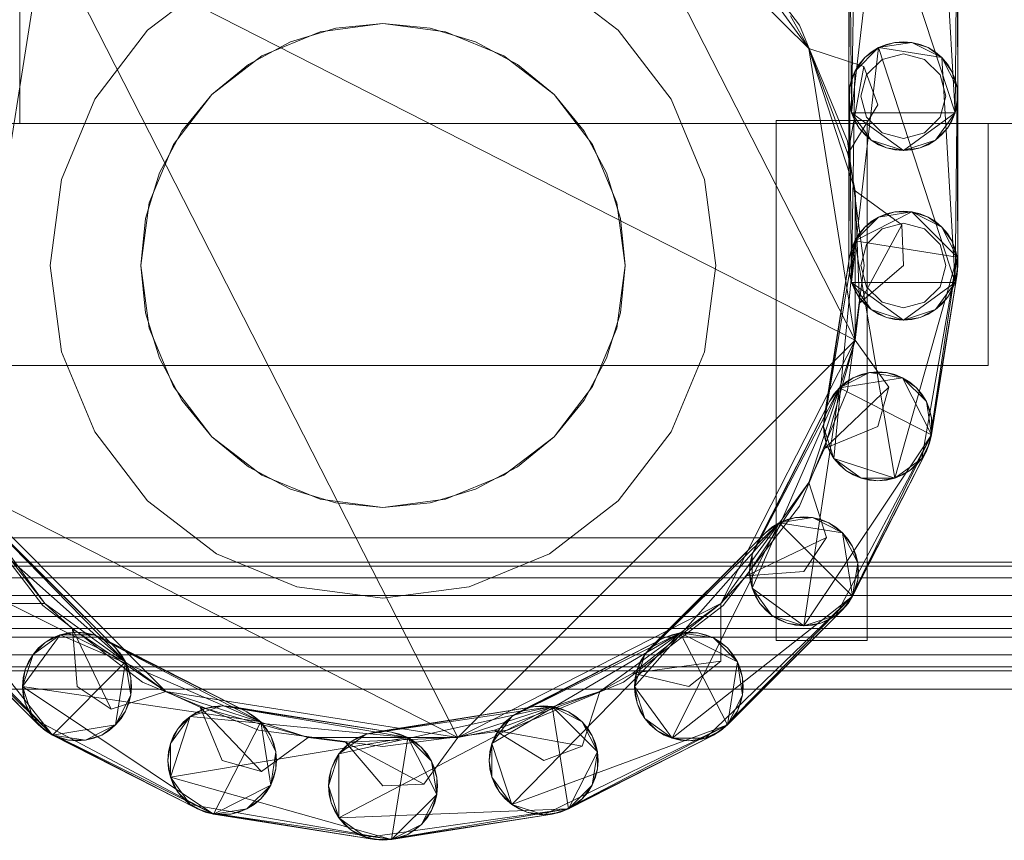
# Model space of a CAD drawing. Header units: millimetres. Extents: x -3490 to 61924, y -72580 to 6847.
# Tile 1042 of 1056: x 59951 to 60114, y 2392 to 2527. Entities that reach past the tile are written whole.
import ezdxf

# ---------------------------------------------------------------- set-up
doc = ezdxf.new("R2010")
doc.units = ezdxf.units.MM
doc.layers.add('lateral_secador', color=7, linetype='Continuous', lineweight=0)

msp = doc.modelspace()

# ---------------------------------------------------------------- linework, layer by layer
at = {"layer": 'lateral_secador'}
for p, q in [((60046.999, 2556.889), (60081.523, 2522.365)), ((60046.999, 2556.889), (60089.161, 2474.142)), ((60088.575, 2511.719), (60093.048, 2550.519)), ((60093.048, 2550.519), (60105.692, 2511.719)), ((60103.497, 2548.864), (60105.692, 2511.719)), ((60088.575, 2511.719), (60089.114, 2546.586)), ((60088.134, 2514.5), (60088.245, 2543.908)), ((60088.575, 2511.719), (60088.245, 2543.908)), ((60106.023, 2543.908), (60105.692, 2511.719)), ((60106.023, 2543.908), (60106.134, 2514.5)), ((59940.745, 2450.635), (59955.273, 2542.361)), ((59955.273, 2542.361), (60089.161, 2474.142)), ((60023.491, 2408.473), (59955.273, 2542.361)), ((60066.995, 2542.361), (60081.523, 2522.365)), ((60079.983, 2526.25), (60067.349, 2542.715)), ((60088.134, 2542.5), (60088.134, 2514.5)), ((60106.134, 2514.5), (60106.134, 2542.5)), ((59951.134, 2540), (59951.134, 2510)), ((59983.634, 2534.131), (59972.243, 2525.391)), ((60050.025, 2525.391), (60038.634, 2534.131)), ((60081.523, 2522.365), (60078.493, 2527.777)), ((60003.33, 2525.731), (59995.827, 2523.455)), ((60011.134, 2526.5), (60000.781, 2525.137)), ((60011.134, 2526.5), (60003.33, 2525.731)), ((60018.937, 2525.731), (60011.134, 2526.5)), ((60021.487, 2525.137), (60011.134, 2526.5)), ((60026.441, 2523.455), (60018.937, 2525.731)), ((60087.925, 2507.076), (60079.983, 2526.25)), ((59972.243, 2525.391), (59963.502, 2514)), ((60000.781, 2525.137), (59991.134, 2521.141)), ((60031.134, 2521.141), (60021.487, 2525.137)), ((60058.765, 2514), (60050.025, 2525.391)), ((59995.827, 2523.455), (59988.911, 2519.759)), ((60033.357, 2519.759), (60026.441, 2523.455)), ((60081.523, 2522.365), (60087.95, 2504.942)), ((60090.587, 2519.411), (60081.523, 2522.365)), ((60081.523, 2522.365), (60089.161, 2498.858)), ((60081.523, 2522.365), (60089.161, 2474.142)), ((60088.575, 2483.719), (60093.048, 2522.519)), ((60089.114, 2518.586), (60093.048, 2522.519)), ((60090.771, 2520.864), (60093.048, 2522.519)), ((60093.048, 2522.519), (60091.843, 2521.781)), ((60093.048, 2522.519), (60095.726, 2523.389)), ((60093.048, 2522.519), (60098.542, 2523.389)), ((60094.353, 2523.06), (60093.048, 2522.519)), ((60093.048, 2522.519), (60103.497, 2520.864)), ((60093.048, 2522.519), (60105.692, 2483.719)), ((60095.726, 2523.389), (60094.353, 2523.06)), ((60097.134, 2523.5), (60095.726, 2523.389)), ((60095.726, 2523.389), (60098.542, 2523.389)), ((60098.542, 2523.389), (60097.134, 2523.5)), ((60098.542, 2523.389), (60101.22, 2522.519)), ((60099.915, 2523.06), (60098.542, 2523.389)), ((60098.542, 2523.389), (60103.497, 2520.864)), ((60101.22, 2522.519), (60099.915, 2523.06)), ((60101.22, 2522.519), (60103.497, 2520.864)), ((60102.425, 2521.781), (60101.22, 2522.519)), ((59991.134, 2521.141), (59982.85, 2514.784)), ((60039.418, 2514.784), (60031.134, 2521.141)), ((60089.114, 2518.586), (60090.771, 2520.864)), ((60090.771, 2520.864), (60089.853, 2519.79)), ((60091.843, 2521.781), (60090.771, 2520.864)), ((60093.634, 2520.562), (60091.072, 2518)), ((60097.134, 2521.5), (60093.634, 2520.562)), ((60100.634, 2520.562), (60097.134, 2521.5)), ((60103.196, 2518), (60100.634, 2520.562)), ((60103.497, 2520.864), (60102.425, 2521.781)), ((60103.497, 2520.864), (60105.153, 2518.586)), ((60104.415, 2519.79), (60103.497, 2520.864)), ((60103.497, 2520.864), (60106.023, 2515.908)), ((60103.497, 2520.864), (60105.692, 2483.719)), ((59988.911, 2519.759), (59982.85, 2514.784)), ((60039.418, 2514.784), (60033.357, 2519.759)), ((60090.587, 2519.411), (60087.95, 2504.942)), ((60089.853, 2519.79), (60089.114, 2518.586)), ((60092.925, 2513.075), (60090.587, 2519.411)), ((60105.153, 2518.586), (60104.415, 2519.79)), ((60088.245, 2515.908), (60089.114, 2518.586)), ((60089.114, 2518.586), (60088.575, 2517.281)), ((60088.575, 2483.719), (60089.114, 2518.586)), ((60091.072, 2518), (60090.134, 2514.5)), ((60104.134, 2514.5), (60103.196, 2518)), ((60105.153, 2518.586), (60106.023, 2515.908)), ((60105.692, 2517.281), (60105.153, 2518.586)), ((60088.134, 2486.5), (60088.245, 2515.908)), ((60088.245, 2515.908), (60088.134, 2514.5)), ((60088.575, 2517.281), (60088.245, 2515.908)), ((60088.575, 2483.719), (60088.245, 2515.908)), ((60106.023, 2515.908), (60105.692, 2517.281)), ((60106.023, 2515.908), (60105.692, 2483.719)), ((60106.023, 2515.908), (60106.134, 2486.5)), ((60106.134, 2514.5), (60106.023, 2515.908)), ((59982.85, 2514.784), (59976.493, 2506.5)), ((59982.85, 2514.784), (59977.875, 2508.723)), ((60044.393, 2508.723), (60039.418, 2514.784)), ((60045.775, 2506.5), (60039.418, 2514.784)), ((60088.134, 2514.5), (60088.134, 2486.5)), ((60088.575, 2511.719), (60088.134, 2514.5)), ((60088.134, 2514.5), (60088.245, 2513.092)), ((60090.134, 2514.5), (60091.072, 2511)), ((60103.196, 2511), (60104.134, 2514.5)), ((60106.134, 2514.5), (60105.692, 2511.719)), ((60106.023, 2513.092), (60106.134, 2514.5)), ((60106.134, 2486.5), (60106.134, 2514.5)), ((59963.502, 2514), (59958.008, 2500.735)), ((60064.26, 2500.735), (60058.765, 2514)), ((60087.95, 2504.942), (60092.925, 2513.075)), ((60088.245, 2513.092), (60088.575, 2511.719)), ((60105.692, 2511.719), (60106.023, 2513.092)), ((60089.853, 2509.21), (60088.575, 2511.719)), ((60088.575, 2511.719), (60089.114, 2510.414)), ((60091.843, 2507.219), (60088.575, 2511.719)), ((60097.134, 2505.5), (60088.575, 2511.719)), ((60105.692, 2511.719), (60088.575, 2511.719)), ((60091.072, 2511), (60093.634, 2508.438)), ((60105.692, 2511.719), (60097.134, 2505.5)), ((60100.634, 2508.438), (60103.196, 2511)), ((60105.692, 2511.719), (60102.425, 2507.219)), ((60105.692, 2511.719), (60104.415, 2509.21)), ((60105.153, 2510.414), (60105.692, 2511.719)), ((40811.134, 2510), (60111.134, 2510)), ((59951.134, 2510), (60231.134, 2510)), ((60076.134, 2510.5), (60091.134, 2510.5)), ((60076.134, 2510.5), (60076.134, 2424.5)), ((60089.114, 2510.414), (60089.853, 2509.21)), ((60091.843, 2507.219), (60089.853, 2509.21)), ((60089.853, 2509.21), (60090.771, 2508.136)), ((60091.134, 2424.5), (60091.134, 2510.5)), ((60104.415, 2509.21), (60102.425, 2507.219)), ((60103.497, 2508.136), (60104.415, 2509.21)), ((60104.415, 2509.21), (60105.153, 2510.414)), ((60111.134, 2470), (60111.134, 2510)), ((59977.875, 2508.723), (59974.179, 2501.807)), ((60048.089, 2501.807), (60044.393, 2508.723)), ((60090.771, 2508.136), (60091.843, 2507.219)), ((60093.634, 2508.438), (60097.134, 2507.5)), ((60097.134, 2507.5), (60100.634, 2508.438)), ((60102.425, 2507.219), (60103.497, 2508.136)), ((59976.493, 2506.5), (59972.497, 2496.853)), ((60049.771, 2496.853), (60045.775, 2506.5)), ((60090.634, 2486.5), (60087.925, 2507.076)), ((60094.353, 2505.94), (60091.843, 2507.219)), ((60091.843, 2507.219), (60093.048, 2506.481)), ((60097.134, 2505.5), (60091.843, 2507.219)), ((60093.048, 2506.481), (60094.353, 2505.94)), ((60097.134, 2505.5), (60094.353, 2505.94)), ((60094.353, 2505.94), (60095.726, 2505.611)), ((60102.425, 2507.219), (60097.134, 2505.5)), ((60099.915, 2505.94), (60097.134, 2505.5)), ((60098.542, 2505.611), (60099.915, 2505.94)), ((60102.425, 2507.219), (60099.915, 2505.94)), ((60099.915, 2505.94), (60101.22, 2506.481)), ((60101.22, 2506.481), (60102.425, 2507.219)), ((60089.161, 2498.858), (60087.95, 2504.942)), ((60095.726, 2505.611), (60097.134, 2505.5)), ((60097.134, 2505.5), (60098.542, 2505.611)), ((59974.179, 2501.807), (59971.902, 2494.304)), ((60050.365, 2494.304), (60048.089, 2501.807)), ((59958.008, 2500.735), (59956.134, 2486.5)), ((60066.134, 2486.5), (60064.26, 2500.735)), ((60089.161, 2498.858), (60089.89, 2480.302)), ((60096.868, 2493.248), (60089.161, 2498.858)), ((60089.161, 2498.858), (60089.161, 2474.142)), ((59972.497, 2496.853), (59971.134, 2486.5)), ((60051.134, 2486.5), (60049.771, 2496.853)), ((60089.114, 2490.586), (60098.542, 2495.389)), ((60093.048, 2494.519), (60095.726, 2495.389)), ((60093.048, 2494.519), (60098.542, 2495.389)), ((60094.353, 2495.06), (60093.048, 2494.519)), ((60095.726, 2495.389), (60094.353, 2495.06)), ((60097.134, 2495.5), (60095.726, 2495.389)), ((60095.726, 2495.389), (60098.542, 2495.389)), ((60098.542, 2495.389), (60097.134, 2495.5)), ((60098.542, 2495.389), (60101.22, 2494.519)), ((60099.915, 2495.06), (60098.542, 2495.389)), ((60098.542, 2495.389), (60103.497, 2492.864)), ((60098.542, 2495.389), (60106.023, 2487.908)), ((60101.22, 2494.519), (60099.915, 2495.06)), ((59971.902, 2494.304), (59971.134, 2486.5)), ((60051.134, 2486.5), (60050.365, 2494.304)), ((60089.114, 2490.586), (60093.048, 2494.519)), ((60096.868, 2493.248), (60089.89, 2480.302)), ((60090.771, 2492.864), (60093.048, 2494.519)), ((60091.843, 2493.781), (60090.771, 2492.864)), ((60093.048, 2494.519), (60091.843, 2493.781)), ((60097.134, 2493.5), (60093.634, 2492.562)), ((60097.134, 2486.5), (60096.868, 2493.248)), ((60100.634, 2492.562), (60097.134, 2493.5)), ((60101.22, 2494.519), (60103.497, 2492.864)), ((60102.425, 2493.781), (60101.22, 2494.519)), ((60103.497, 2492.864), (60102.425, 2493.781)), ((60089.114, 2490.586), (60090.771, 2492.864)), ((60089.853, 2491.79), (60089.114, 2490.586)), ((60090.771, 2492.864), (60089.853, 2491.79)), ((60093.634, 2492.562), (60091.072, 2490)), ((60103.196, 2490), (60100.634, 2492.562)), ((60103.497, 2492.864), (60105.153, 2490.586)), ((60104.415, 2491.79), (60103.497, 2492.864)), ((60103.497, 2492.864), (60106.023, 2487.908)), ((60105.153, 2490.586), (60104.415, 2491.79)), ((60083.925, 2459.925), (60089.114, 2490.586)), ((60085.644, 2454.635), (60089.114, 2490.586)), ((60088.245, 2487.908), (60089.114, 2490.586)), ((60089.114, 2490.586), (60088.575, 2489.281)), ((60089.114, 2490.586), (60106.023, 2487.908)), ((60095.706, 2451.365), (60089.114, 2490.586)), ((60091.072, 2490), (60090.134, 2486.5)), ((60104.134, 2486.5), (60103.196, 2490)), ((60105.153, 2490.586), (60106.023, 2487.908)), ((60105.692, 2489.281), (60105.153, 2490.586)), ((60088.575, 2489.281), (60088.245, 2487.908)), ((60106.023, 2487.908), (60105.692, 2489.281)), ((59956.134, 2486.5), (59958.008, 2472.265)), ((59971.134, 2486.5), (59971.902, 2478.696)), ((59971.134, 2486.5), (59972.497, 2476.147)), ((60049.771, 2476.147), (60051.134, 2486.5)), ((60050.365, 2478.696), (60051.134, 2486.5)), ((60064.26, 2472.265), (60066.134, 2486.5)), ((60083.925, 2459.925), (60088.245, 2487.908)), ((60088.245, 2487.908), (60084.036, 2461.333)), ((60087.925, 2465.924), (60090.634, 2486.5)), ((60088.575, 2483.719), (60088.134, 2486.5)), ((60088.134, 2486.5), (60088.245, 2485.092)), ((60089.89, 2480.302), (60097.134, 2486.5)), ((60090.134, 2486.5), (60091.072, 2483)), ((60106.023, 2487.908), (60095.706, 2451.365)), ((60106.023, 2487.908), (60100.206, 2454.635)), ((60106.023, 2487.908), (60101.483, 2457.143)), ((60103.196, 2483), (60104.134, 2486.5)), ((60106.134, 2486.5), (60105.692, 2483.719)), ((60106.023, 2487.908), (60106.023, 2485.092)), ((60106.134, 2486.5), (60106.023, 2487.908)), ((60106.023, 2485.092), (60106.134, 2486.5)), ((60088.245, 2485.092), (60088.575, 2483.719)), ((60106.023, 2485.092), (60101.483, 2457.143)), ((60101.814, 2458.517), (60106.023, 2485.092)), ((60105.692, 2483.719), (60106.023, 2485.092)), ((60089.853, 2481.21), (60088.575, 2483.719)), ((60088.575, 2483.719), (60089.114, 2482.414)), ((60091.843, 2479.219), (60088.575, 2483.719)), ((60097.134, 2477.5), (60088.575, 2483.719)), ((60105.692, 2483.719), (60088.575, 2483.719)), ((60105.692, 2483.719), (60097.134, 2477.5)), ((60105.692, 2483.719), (60102.425, 2479.219)), ((60105.692, 2483.719), (60104.415, 2481.21)), ((60105.153, 2482.414), (60105.692, 2483.719)), ((60089.114, 2482.414), (60089.853, 2481.21)), ((60091.072, 2483), (60093.634, 2480.438)), ((60100.634, 2480.438), (60103.196, 2483)), ((60104.415, 2481.21), (60105.153, 2482.414)), ((60089.161, 2474.142), (60089.89, 2480.302)), ((60091.843, 2479.219), (60089.853, 2481.21)), ((60089.853, 2481.21), (60090.771, 2480.136)), ((60090.771, 2480.136), (60091.843, 2479.219)), ((60093.634, 2480.438), (60097.134, 2479.5)), ((60097.134, 2479.5), (60100.634, 2480.438)), ((60104.415, 2481.21), (60102.425, 2479.219)), ((60102.425, 2479.219), (60103.497, 2480.136)), ((60103.497, 2480.136), (60104.415, 2481.21)), ((59971.902, 2478.696), (59974.179, 2471.193)), ((60048.089, 2471.193), (60050.365, 2478.696)), ((60094.353, 2477.94), (60091.843, 2479.219)), ((60091.843, 2479.219), (60093.048, 2478.481)), ((60097.134, 2477.5), (60091.843, 2479.219)), ((60093.048, 2478.481), (60094.353, 2477.94)), ((60102.425, 2479.219), (60097.134, 2477.5)), ((60102.425, 2479.219), (60099.915, 2477.94)), ((60099.915, 2477.94), (60101.22, 2478.481)), ((60101.22, 2478.481), (60102.425, 2479.219)), ((60097.134, 2477.5), (60094.353, 2477.94)), ((60094.353, 2477.94), (60095.726, 2477.611)), ((60095.726, 2477.611), (60097.134, 2477.5)), ((60099.915, 2477.94), (60097.134, 2477.5)), ((60097.134, 2477.5), (60098.542, 2477.611)), ((60098.542, 2477.611), (60099.915, 2477.94)), ((59972.497, 2476.147), (59976.493, 2466.5)), ((60045.775, 2466.5), (60049.771, 2476.147)), ((60089.161, 2474.142), (60023.491, 2408.473)), ((60089.161, 2474.142), (60066.995, 2430.639)), ((60089.161, 2474.142), (60081.523, 2450.635)), ((60089.161, 2474.142), (60084.12, 2456.268)), ((60094.757, 2466.424), (60089.161, 2474.142)), ((59958.008, 2472.265), (59963.502, 2459)), ((60058.765, 2459), (60064.26, 2472.265)), ((59974.179, 2471.193), (59977.875, 2464.277)), ((60044.393, 2464.277), (60048.089, 2471.193)), ((40811.134, 2470), (60111.134, 2470)), ((60086.562, 2466.289), (60091.517, 2468.814)), ((60088.839, 2467.944), (60091.517, 2468.814)), ((60091.517, 2468.814), (60090.144, 2468.484)), ((60092.925, 2468.925), (60091.517, 2468.814)), ((60091.517, 2468.814), (60094.333, 2468.814)), ((60091.517, 2468.814), (60097.011, 2467.944)), ((60094.333, 2468.814), (60092.925, 2468.925)), ((60094.333, 2468.814), (60097.011, 2467.944)), ((60095.706, 2468.484), (60094.333, 2468.814)), ((60086.562, 2466.289), (60088.839, 2467.944)), ((60086.562, 2466.289), (60097.011, 2467.944)), ((60087.634, 2467.206), (60086.562, 2466.289)), ((60088.839, 2467.944), (60087.634, 2467.206)), ((60090.144, 2468.484), (60088.839, 2467.944)), ((60097.011, 2467.944), (60095.706, 2468.484)), ((60097.011, 2467.944), (60099.288, 2466.289)), ((60098.214, 2467.206), (60097.011, 2467.944)), ((60097.011, 2467.944), (60100.944, 2464.01)), ((60097.011, 2467.944), (60101.814, 2458.517)), ((60099.288, 2466.289), (60098.214, 2467.206)), ((59976.493, 2466.5), (59982.85, 2458.216)), ((60039.418, 2458.216), (60045.775, 2466.5)), ((60072.15, 2438.732), (60086.562, 2466.289)), ((60072.15, 2433.169), (60086.562, 2466.289)), ((60079.983, 2446.75), (60087.925, 2465.924)), ((60080.71, 2426.95), (60086.562, 2466.289)), ((60094.757, 2466.424), (60084.12, 2456.268)), ((60084.905, 2464.01), (60086.562, 2466.289)), ((60086.562, 2466.289), (60085.644, 2465.215)), ((60086.562, 2466.289), (60101.814, 2458.517)), ((60092.925, 2459.925), (60094.757, 2466.424)), ((60099.288, 2466.289), (60100.944, 2464.01)), ((60100.206, 2465.215), (60099.288, 2466.289)), ((59977.875, 2464.277), (59982.85, 2458.216)), ((60039.418, 2458.216), (60044.393, 2464.277)), ((60072.15, 2438.732), (60084.905, 2464.01)), ((60084.905, 2464.01), (60072.691, 2440.036)), ((60085.644, 2465.215), (60084.905, 2464.01)), ((60100.944, 2464.01), (60100.206, 2465.215)), ((60100.944, 2464.01), (60101.814, 2461.333)), ((60101.483, 2462.706), (60100.944, 2464.01)), ((60100.944, 2464.01), (60101.814, 2458.517)), ((60101.814, 2461.333), (60101.483, 2462.706)), ((60084.036, 2461.333), (60083.925, 2459.925)), ((60101.814, 2461.333), (60101.814, 2458.517)), ((60101.925, 2459.925), (60101.814, 2461.333)), ((59963.502, 2459), (59972.243, 2447.609)), ((60050.025, 2447.609), (60058.765, 2459)), ((60084.364, 2457.143), (60083.925, 2459.925)), ((60083.925, 2459.925), (60084.036, 2458.517)), ((60085.644, 2454.635), (60083.925, 2459.925)), ((60084.12, 2456.268), (60092.925, 2459.925)), ((60101.814, 2458.517), (60101.925, 2459.925)), ((59982.85, 2458.216), (59988.911, 2453.241)), ((59982.85, 2458.216), (59991.134, 2451.859)), ((60031.134, 2451.859), (60039.418, 2458.216)), ((60033.357, 2453.241), (60039.418, 2458.216)), ((60101.814, 2458.517), (60080.71, 2426.95)), ((60084.036, 2458.517), (60084.364, 2457.143)), ((60085.644, 2454.635), (60084.364, 2457.143)), ((60084.364, 2457.143), (60084.905, 2455.839)), ((60101.814, 2458.517), (60085.999, 2428.669)), ((60101.814, 2458.517), (60087.991, 2430.66)), ((60101.483, 2457.143), (60100.206, 2454.635)), ((60101.814, 2458.517), (60100.944, 2455.839)), ((60100.944, 2455.839), (60101.483, 2457.143)), ((60101.483, 2457.143), (60101.814, 2458.517)), ((60081.523, 2450.635), (60084.12, 2456.268)), ((60084.905, 2455.839), (60085.644, 2454.635)), ((60100.944, 2455.839), (60087.991, 2430.66)), ((60088.728, 2431.865), (60100.944, 2455.839)), ((60100.206, 2454.635), (60100.944, 2455.839)), ((60087.634, 2452.643), (60085.644, 2454.635)), ((60085.644, 2454.635), (60086.562, 2453.561)), ((60090.144, 2451.365), (60085.644, 2454.635)), ((60095.706, 2451.365), (60085.644, 2454.635)), ((60100.206, 2454.635), (60095.706, 2451.365)), ((60100.206, 2454.635), (60098.214, 2452.643)), ((60099.288, 2453.561), (60100.206, 2454.635)), ((59988.911, 2453.241), (59995.827, 2449.545)), ((60026.441, 2449.545), (60033.357, 2453.241)), ((60086.562, 2453.561), (60087.634, 2452.643)), ((60090.144, 2451.365), (60087.634, 2452.643)), ((60087.634, 2452.643), (60088.839, 2451.906)), ((60098.214, 2452.643), (60095.706, 2451.365)), ((60097.011, 2451.906), (60098.214, 2452.643)), ((60098.214, 2452.643), (60099.288, 2453.561)), ((59955.273, 2430.639), (59940.745, 2450.635)), ((59975.269, 2416.111), (59940.745, 2450.635)), ((60023.491, 2408.473), (59940.745, 2450.635)), ((59991.134, 2451.859), (60000.781, 2447.863)), ((60021.487, 2447.863), (60031.134, 2451.859)), ((60081.523, 2450.635), (60066.995, 2430.639)), ((60081.523, 2450.635), (60071.206, 2435.194)), ((60084.46, 2441.565), (60081.523, 2450.635)), ((60088.839, 2451.906), (60090.144, 2451.365)), ((60092.925, 2450.925), (60090.144, 2451.365)), ((60090.144, 2451.365), (60091.517, 2451.035)), ((60095.706, 2451.365), (60090.144, 2451.365)), ((60091.517, 2451.035), (60092.925, 2450.925)), ((60095.706, 2451.365), (60092.925, 2450.925)), ((60092.925, 2450.925), (60094.333, 2451.035)), ((60094.333, 2451.035), (60095.706, 2451.365)), ((60095.706, 2451.365), (60097.011, 2451.906)), ((59995.827, 2449.545), (60003.33, 2447.269)), ((60018.937, 2447.269), (60026.441, 2449.545)), ((59972.243, 2447.609), (59983.634, 2438.869)), ((60000.781, 2447.863), (60011.134, 2446.5)), ((60011.134, 2446.5), (60021.487, 2447.863)), ((60038.634, 2438.869), (60050.025, 2447.609)), ((59942.285, 2446.75), (59954.919, 2430.285)), ((60003.33, 2447.269), (60011.134, 2446.5)), ((60011.134, 2446.5), (60018.937, 2447.269)), ((60067.349, 2430.285), (60079.983, 2446.75)), ((59941.558, 2444.95), (59968.603, 2421.01)), ((59955.273, 2430.639), (59943.775, 2445.223)), ((60076.624, 2443.969), (60079.302, 2444.84)), ((60076.624, 2443.969), (60082.116, 2444.84)), ((60077.929, 2444.51), (60076.624, 2443.969)), ((60079.302, 2444.84), (60077.929, 2444.51)), ((60080.71, 2444.95), (60079.302, 2444.84)), ((60079.302, 2444.84), (60082.116, 2444.84)), ((60082.116, 2444.84), (60080.71, 2444.95)), ((60082.116, 2444.84), (60084.796, 2443.969)), ((60083.491, 2444.51), (60082.116, 2444.84)), ((60082.116, 2444.84), (60087.073, 2442.314)), ((60084.796, 2443.969), (60083.491, 2444.51)), ((59946.849, 2443.232), (59966.948, 2423.289)), ((59946.849, 2443.232), (59968.603, 2421.01)), ((60052.683, 2416.925), (60076.624, 2443.969)), ((60054.401, 2422.215), (60076.624, 2443.969)), ((60058.901, 2408.365), (60076.624, 2443.969)), ((60074.345, 2442.314), (60076.624, 2443.969)), ((60075.419, 2443.232), (60074.345, 2442.314)), ((60076.624, 2443.969), (60075.419, 2443.232)), ((60076.624, 2443.969), (60087.073, 2442.314)), ((60076.624, 2443.969), (60088.728, 2431.865)), ((60084.796, 2443.969), (60087.073, 2442.314)), ((60085.999, 2443.232), (60084.796, 2443.969)), ((60087.073, 2442.314), (60085.999, 2443.232)), ((59946.134, 2441.5), (60076.134, 2441.5)), ((59966.948, 2423.289), (59947.923, 2442.314)), ((60054.401, 2422.215), (60074.345, 2442.314)), ((60074.345, 2442.314), (60055.319, 2423.289)), ((60084.46, 2441.565), (60071.206, 2435.194)), ((60076.134, 2426.5), (60076.134, 2441.5)), ((60080.71, 2435.95), (60084.46, 2441.565)), ((60087.073, 2442.314), (60088.728, 2440.036)), ((60087.991, 2441.24), (60087.073, 2442.314)), ((60087.073, 2442.314), (60089.599, 2437.358)), ((60087.073, 2442.314), (60088.728, 2431.865)), ((60088.728, 2440.036), (60087.991, 2441.24)), ((60072.691, 2440.036), (60072.15, 2438.732)), ((60088.728, 2440.036), (60089.599, 2437.358)), ((60089.269, 2438.732), (60088.728, 2440.036)), ((59956.499, 2408.906), (59932.999, 2438.732)), ((59932.999, 2438.732), (59968.603, 2421.01)), ((59983.634, 2438.869), (59996.899, 2433.374)), ((60025.369, 2433.374), (60038.634, 2438.869)), ((60071.71, 2435.95), (60072.15, 2438.732)), ((60072.15, 2438.732), (60071.819, 2437.358)), ((60072.15, 2433.169), (60072.15, 2438.732)), ((60089.599, 2437.358), (60089.269, 2438.732)), ((59881.134, 2437.5), (60131.134, 2437.5)), ((59881.134, 2436.815), (60131.134, 2436.815)), ((60071.206, 2435.194), (60080.71, 2435.95)), ((60071.819, 2437.358), (60071.71, 2435.95)), ((60072.15, 2433.169), (60071.71, 2435.95)), ((60071.71, 2435.95), (60071.819, 2434.542)), ((60089.599, 2437.358), (60088.728, 2431.865)), ((60089.599, 2437.358), (60089.599, 2434.542)), ((60089.71, 2435.95), (60089.599, 2437.358)), ((60089.599, 2434.542), (60089.71, 2435.95)), ((59881.134, 2434.864), (60131.134, 2434.864)), ((60066.995, 2430.639), (60071.206, 2435.194)), ((60071.819, 2434.542), (60072.15, 2433.169)), ((60089.599, 2434.542), (60088.728, 2431.865)), ((60089.269, 2433.169), (60089.599, 2434.542)), ((59956.499, 2408.906), (59932.999, 2433.169)), ((59996.899, 2433.374), (60011.134, 2431.5)), ((60011.134, 2431.5), (60025.369, 2433.374)), ((60073.429, 2430.66), (60072.15, 2433.169)), ((60072.15, 2433.169), (60072.691, 2431.865)), ((60075.419, 2428.669), (60072.15, 2433.169)), ((60080.71, 2426.95), (60072.15, 2433.169)), ((60088.728, 2431.865), (60089.269, 2433.169)), ((59881.134, 2431.944), (60131.134, 2431.944)), ((60088.728, 2431.865), (60058.901, 2408.365)), ((60088.728, 2431.865), (60064.464, 2408.365)), ((60088.728, 2431.865), (60066.974, 2409.643)), ((60072.691, 2431.865), (60073.429, 2430.66)), ((60088.728, 2431.865), (60087.073, 2429.586)), ((60087.991, 2430.66), (60088.728, 2431.865)), ((59954.22, 2410.561), (59934.276, 2430.66)), ((59956.499, 2408.906), (59934.276, 2430.66)), ((59935.194, 2429.586), (59954.22, 2410.561)), ((59945.739, 2430.647), (59955.273, 2430.639)), ((59954.919, 2430.285), (59971.384, 2417.651)), ((59975.269, 2416.111), (59955.273, 2430.639)), ((59955.273, 2430.639), (59959.827, 2426.428)), ((60066.995, 2430.639), (60023.491, 2408.473)), ((60066.995, 2430.639), (60046.999, 2416.111)), ((60050.884, 2417.651), (60067.349, 2430.285)), ((60066.995, 2430.639), (60052.411, 2419.141)), ((60087.073, 2429.586), (60066.974, 2409.643)), ((60066.985, 2421.105), (60066.995, 2430.639)), ((60068.048, 2410.561), (60087.073, 2429.586)), ((60075.419, 2428.669), (60073.429, 2430.66)), ((60073.429, 2430.66), (60074.345, 2429.586)), ((60074.345, 2429.586), (60075.419, 2428.669)), ((60087.991, 2430.66), (60085.999, 2428.669)), ((60085.999, 2428.669), (60087.073, 2429.586)), ((60087.073, 2429.586), (60087.991, 2430.66)), ((60131.134, 2428.5), (59881.134, 2428.5)), ((60077.929, 2427.391), (60075.419, 2428.669)), ((60075.419, 2428.669), (60076.624, 2427.931)), ((60080.71, 2426.95), (60075.419, 2428.669)), ((60076.624, 2427.931), (60077.929, 2427.391)), ((60085.999, 2428.669), (60080.71, 2426.95)), ((60085.999, 2428.669), (60083.491, 2427.391)), ((60083.491, 2427.391), (60084.796, 2427.931)), ((60084.796, 2427.931), (60085.999, 2428.669)), ((59901.134, 2426.5), (60131.134, 2426.5)), ((59946.134, 2426.5), (60076.134, 2426.5)), ((59966.198, 2413.173), (59959.827, 2426.428)), ((59959.827, 2426.428), (59960.585, 2416.925)), ((59975.269, 2416.111), (59959.827, 2426.428)), ((60080.71, 2426.95), (60077.929, 2427.391)), ((60077.929, 2427.391), (60079.302, 2427.061)), ((60079.302, 2427.061), (60080.71, 2426.95)), ((60083.491, 2427.391), (60080.71, 2426.95)), ((60080.71, 2426.95), (60082.116, 2427.061)), ((60082.116, 2427.061), (60083.491, 2427.391)), ((59881.134, 2425.056), (60131.134, 2425.056)), ((59951.585, 2416.925), (59957.804, 2425.484)), ((59953.304, 2422.215), (59957.804, 2425.484)), ((59955.294, 2424.206), (59957.804, 2425.484)), ((59956.499, 2424.944), (59955.294, 2424.206)), ((59957.804, 2425.484), (59956.499, 2424.944)), ((59957.804, 2425.484), (59960.585, 2425.925)), ((59959.177, 2425.814), (59957.804, 2425.484)), ((59957.804, 2425.484), (59963.366, 2425.484)), ((59957.804, 2425.484), (59990.923, 2411.073)), ((59960.585, 2425.925), (59959.177, 2425.814)), ((59960.585, 2425.925), (59963.366, 2425.484)), ((59961.991, 2425.814), (59960.585, 2425.925)), ((59963.366, 2425.484), (59961.991, 2425.814)), ((59963.366, 2425.484), (59988.644, 2412.728)), ((59964.671, 2424.944), (59963.366, 2425.484)), ((59963.366, 2425.484), (59990.923, 2411.073)), ((59988.644, 2412.728), (59964.671, 2424.944)), ((60029.15, 2407.49), (60060.276, 2425.814)), ((60032.419, 2411.99), (60060.276, 2425.814)), ((60032.419, 2397.428), (60060.276, 2425.814)), ((60032.419, 2411.99), (60057.597, 2424.944)), ((60057.597, 2424.944), (60033.624, 2412.728)), ((60057.597, 2424.944), (60060.276, 2425.814)), ((60058.901, 2425.484), (60057.597, 2424.944)), ((60060.276, 2425.814), (60058.901, 2425.484)), ((60061.683, 2425.925), (60060.276, 2425.814)), ((60060.276, 2425.814), (60063.091, 2425.814)), ((60060.276, 2425.814), (60065.769, 2424.944)), ((60060.276, 2425.814), (60069.702, 2421.01)), ((60060.276, 2425.814), (60068.048, 2410.561)), ((60063.091, 2425.814), (60061.683, 2425.925)), ((60063.091, 2425.814), (60065.769, 2424.944)), ((60064.464, 2425.484), (60063.091, 2425.814)), ((60065.769, 2424.944), (60064.464, 2425.484)), ((60065.769, 2424.944), (60068.048, 2423.289)), ((60066.974, 2424.206), (60065.769, 2424.944)), ((60065.769, 2424.944), (60069.702, 2421.01)), ((59953.304, 2422.215), (59955.294, 2424.206)), ((59954.22, 2423.289), (59953.304, 2422.215)), ((59955.294, 2424.206), (59954.22, 2423.289)), ((59966.948, 2423.289), (59968.603, 2421.01)), ((59967.866, 2422.215), (59966.948, 2423.289)), ((60055.319, 2423.289), (60054.401, 2422.215)), ((60068.048, 2423.289), (60066.974, 2424.206)), ((60068.048, 2423.289), (60069.702, 2421.01)), ((60068.964, 2422.215), (60068.048, 2423.289)), ((60076.134, 2424.5), (60091.134, 2424.5)), ((59881.134, 2422.136), (60131.134, 2422.136)), ((59951.585, 2416.925), (59953.304, 2422.215)), ((59952.025, 2419.706), (59953.304, 2422.215)), ((59953.304, 2422.215), (59952.566, 2421.01)), ((59968.603, 2421.01), (59967.866, 2422.215)), ((60052.683, 2416.925), (60054.401, 2422.215)), ((60053.124, 2419.706), (60054.401, 2422.215)), ((60054.401, 2422.215), (60053.665, 2421.01)), ((60069.702, 2421.01), (60068.964, 2422.215)), ((59881.134, 2420.185), (60131.134, 2420.185)), ((59951.585, 2416.925), (59952.025, 2419.706)), ((59952.025, 2419.706), (59951.694, 2418.333)), ((59952.566, 2421.01), (59952.025, 2419.706)), ((59968.603, 2421.01), (59956.499, 2408.906)), ((59968.603, 2421.01), (59966.948, 2410.561)), ((59968.603, 2421.01), (59969.474, 2418.333)), ((59969.144, 2419.706), (59968.603, 2421.01)), ((59968.603, 2421.01), (59969.474, 2415.517)), ((59969.474, 2418.333), (59969.144, 2419.706)), ((60066.985, 2421.105), (60052.411, 2419.141)), ((60052.683, 2416.925), (60053.124, 2419.706)), ((60053.124, 2419.706), (60052.794, 2418.333)), ((60053.665, 2421.01), (60053.124, 2419.706)), ((60061.683, 2416.925), (60066.985, 2421.105)), ((60069.702, 2421.01), (60068.048, 2410.561)), ((60069.702, 2421.01), (60070.573, 2418.333)), ((60070.243, 2419.706), (60069.702, 2421.01)), ((60069.702, 2421.01), (60070.573, 2415.517)), ((60070.573, 2418.333), (60070.243, 2419.706)), ((59881.134, 2419.5), (60131.134, 2419.5)), ((59951.694, 2418.333), (59951.585, 2416.925)), ((59969.474, 2418.333), (59969.474, 2415.517)), ((59969.585, 2416.925), (59969.474, 2418.333)), ((60046.999, 2416.111), (60052.411, 2419.141)), ((60052.411, 2419.141), (60061.683, 2416.925)), ((60052.794, 2418.333), (60052.683, 2416.925)), ((60070.573, 2418.333), (60070.573, 2415.517)), ((60070.683, 2416.925), (60070.573, 2418.333)), ((59901.134, 2416.5), (60131.134, 2416.5)), ((59952.025, 2414.143), (59951.585, 2416.925)), ((59951.585, 2416.925), (59951.694, 2415.517)), ((59953.304, 2411.635), (59951.585, 2416.925)), ((59983.151, 2395.82), (59951.585, 2416.925)), ((59951.585, 2416.925), (59990.923, 2411.073)), ((59960.585, 2416.925), (59966.198, 2413.173)), ((59969.474, 2415.517), (59969.585, 2416.925)), ((59971.384, 2417.651), (59990.558, 2409.709)), ((60031.71, 2409.709), (60050.884, 2417.651)), ((60053.124, 2414.143), (60052.683, 2416.925)), ((60052.683, 2416.925), (60052.794, 2415.517)), ((60054.401, 2411.635), (60052.683, 2416.925)), ((60058.901, 2408.365), (60052.683, 2416.925)), ((60070.573, 2415.517), (60070.683, 2416.925)), ((59951.694, 2415.517), (59952.025, 2414.143)), ((59966.198, 2413.173), (59975.269, 2416.111)), ((59969.474, 2415.517), (59966.948, 2410.561)), ((59969.474, 2415.517), (59968.603, 2412.839)), ((59969.144, 2414.143), (59969.474, 2415.517)), ((59998.776, 2408.473), (59975.269, 2416.111)), ((59975.269, 2416.111), (59980.901, 2413.513)), ((60023.491, 2408.473), (59975.269, 2416.111)), ((60046.999, 2416.111), (60023.491, 2408.473)), ((60046.999, 2416.111), (60029.575, 2409.683)), ((60044.044, 2407.046), (60046.999, 2416.111)), ((60052.794, 2415.517), (60053.124, 2414.143)), ((60070.573, 2415.517), (60068.048, 2410.561)), ((60070.573, 2415.517), (60069.702, 2412.839)), ((60070.243, 2414.143), (60070.573, 2415.517)), ((59953.304, 2411.635), (59952.025, 2414.143)), ((59952.025, 2414.143), (59952.566, 2412.839)), ((59968.603, 2412.839), (59969.144, 2414.143)), ((59979.269, 2411.99), (59984.558, 2413.709)), ((59979.269, 2411.99), (59981.776, 2413.269)), ((59981.776, 2413.269), (59980.472, 2412.728)), ((59991.058, 2402.876), (59980.901, 2413.513)), ((59980.901, 2413.513), (59984.558, 2404.709)), ((59998.776, 2408.473), (59980.901, 2413.513)), ((59981.776, 2413.269), (59984.558, 2413.709)), ((59983.151, 2413.598), (59981.776, 2413.269)), ((59984.558, 2413.709), (59983.151, 2413.598)), ((59984.558, 2413.709), (60012.542, 2409.389)), ((59985.966, 2413.598), (59984.558, 2413.709)), ((59984.558, 2413.709), (60015.22, 2408.519)), ((60012.542, 2409.389), (59985.966, 2413.598)), ((60003.853, 2405.79), (60039.116, 2413.598)), ((60003.853, 2395.21), (60039.116, 2413.598)), ((60008.353, 2409.06), (60036.302, 2413.598)), ((60008.353, 2409.06), (60039.116, 2413.598)), ((60036.302, 2413.598), (60009.726, 2409.389)), ((60037.71, 2413.709), (60036.302, 2413.598)), ((60036.302, 2413.598), (60039.116, 2413.598)), ((60039.116, 2413.598), (60037.71, 2413.709)), ((60039.116, 2413.598), (60041.796, 2412.728)), ((60040.491, 2413.269), (60039.116, 2413.598)), ((60039.116, 2413.598), (60044.073, 2411.073)), ((60039.116, 2413.598), (60046.599, 2406.117)), ((60039.116, 2413.598), (60041.796, 2396.69)), ((60041.796, 2412.728), (60040.491, 2413.269)), ((60054.401, 2411.635), (60053.124, 2414.143)), ((60053.124, 2414.143), (60053.665, 2412.839)), ((60069.702, 2412.839), (60070.243, 2414.143)), ((59952.566, 2412.839), (59953.304, 2411.635)), ((59955.294, 2409.643), (59953.304, 2411.635)), ((59953.304, 2411.635), (59954.22, 2410.561)), ((59983.151, 2395.82), (59953.304, 2411.635)), ((59968.603, 2412.839), (59966.948, 2410.561)), ((59966.948, 2410.561), (59967.866, 2411.635)), ((59967.866, 2411.635), (59968.603, 2412.839)), ((59975.999, 2407.49), (59979.269, 2411.99)), ((59975.999, 2401.928), (59979.269, 2411.99)), ((59977.276, 2409.999), (59979.269, 2411.99)), ((59979.269, 2411.99), (59978.194, 2411.073)), ((59980.472, 2412.728), (59979.269, 2411.99)), ((59979.269, 2411.99), (60015.22, 2408.519)), ((59988.644, 2412.728), (59990.923, 2411.073)), ((59989.849, 2411.99), (59988.644, 2412.728)), ((59990.923, 2411.073), (59989.849, 2411.99)), ((60029.15, 2407.49), (60032.419, 2411.99)), ((60030.429, 2409.999), (60032.419, 2411.99)), ((60032.419, 2411.99), (60031.345, 2411.073)), ((60033.624, 2412.728), (60032.419, 2411.99)), ((60041.796, 2412.728), (60044.073, 2411.073)), ((60042.999, 2411.99), (60041.796, 2412.728)), ((60044.073, 2411.073), (60042.999, 2411.99)), ((60053.665, 2412.839), (60054.401, 2411.635)), ((60056.394, 2409.643), (60054.401, 2411.635)), ((60054.401, 2411.635), (60055.319, 2410.561)), ((60058.901, 2408.365), (60054.401, 2411.635)), ((60069.702, 2412.839), (60068.048, 2410.561)), ((60068.048, 2410.561), (60068.964, 2411.635)), ((60068.964, 2411.635), (60069.702, 2412.839)), ((59954.22, 2410.561), (59955.294, 2409.643)), ((59956.499, 2408.906), (59954.22, 2410.561)), ((59966.948, 2410.561), (59956.499, 2408.906)), ((59966.948, 2410.561), (59961.991, 2408.035)), ((59966.948, 2410.561), (59964.671, 2408.906)), ((59965.874, 2409.643), (59966.948, 2410.561)), ((59975.999, 2407.49), (59977.276, 2409.999)), ((59977.276, 2409.999), (59976.54, 2408.795)), ((59978.194, 2411.073), (59977.276, 2409.999)), ((59990.923, 2411.073), (59983.151, 2395.82)), ((59990.923, 2411.073), (59992.577, 2408.795)), ((59991.839, 2409.999), (59990.923, 2411.073)), ((59990.923, 2411.073), (59993.448, 2406.117)), ((59990.923, 2411.073), (59992.577, 2400.623)), ((59992.577, 2408.795), (59991.839, 2409.999)), ((60029.15, 2407.49), (60030.429, 2409.999)), ((60030.429, 2409.999), (60029.691, 2408.795)), ((60031.345, 2411.073), (60030.429, 2409.999)), ((60068.048, 2410.561), (60032.419, 2397.428)), ((60068.048, 2410.561), (60037.71, 2395.709)), ((60068.048, 2410.561), (60040.491, 2396.15)), ((60044.073, 2411.073), (60045.728, 2408.795)), ((60044.991, 2409.999), (60044.073, 2411.073)), ((60044.073, 2411.073), (60046.599, 2406.117)), ((60045.728, 2408.795), (60044.991, 2409.999)), ((60055.319, 2410.561), (60056.394, 2409.643)), ((60068.048, 2410.561), (60065.769, 2408.906)), ((60066.974, 2409.643), (60068.048, 2410.561)), ((59980.472, 2396.69), (59955.294, 2409.643)), ((59955.294, 2409.643), (59956.499, 2408.906)), ((59983.151, 2395.82), (59955.294, 2409.643)), ((59956.499, 2408.906), (59980.472, 2396.69)), ((59959.177, 2408.035), (59956.499, 2408.906)), ((59956.499, 2408.906), (59957.804, 2408.365)), ((59961.991, 2408.035), (59956.499, 2408.906)), ((59957.804, 2408.365), (59959.177, 2408.035)), ((59964.671, 2408.906), (59961.991, 2408.035)), ((59961.991, 2408.035), (59963.366, 2408.365)), ((59963.366, 2408.365), (59964.671, 2408.906)), ((59964.671, 2408.906), (59965.874, 2409.643)), ((59976.54, 2408.795), (59975.999, 2407.49)), ((59975.999, 2401.928), (60015.22, 2408.519)), ((59990.558, 2409.709), (60011.134, 2407)), ((59991.058, 2402.876), (59998.776, 2408.473)), ((59992.577, 2408.795), (59993.448, 2406.117)), ((59993.118, 2407.49), (59992.577, 2408.795)), ((60023.491, 2408.473), (59998.776, 2408.473)), ((59998.776, 2408.473), (60004.935, 2407.744)), ((60003.853, 2405.79), (60008.353, 2409.06)), ((60023.491, 2408.473), (60004.935, 2407.744)), ((60005.843, 2407.781), (60008.353, 2409.06)), ((60007.048, 2408.519), (60005.843, 2407.781)), ((60008.353, 2409.06), (60007.048, 2408.519)), ((60009.726, 2409.389), (60008.353, 2409.06)), ((60011.134, 2407), (60031.71, 2409.709)), ((60012.542, 2409.389), (60015.22, 2408.519)), ((60013.915, 2409.06), (60012.542, 2409.389)), ((60015.22, 2408.519), (60012.542, 2391.611)), ((60015.22, 2408.519), (60013.915, 2409.06)), ((60015.22, 2408.519), (60017.497, 2406.864)), ((60016.425, 2407.781), (60015.22, 2408.519)), ((60015.22, 2408.519), (60019.153, 2404.586)), ((60015.22, 2408.519), (60020.023, 2399.092)), ((60017.882, 2400.765), (60023.491, 2408.473)), ((60023.491, 2408.473), (60029.575, 2409.683)), ((60029.691, 2408.795), (60029.15, 2407.49)), ((60044.044, 2407.046), (60029.575, 2409.683)), ((60029.575, 2409.683), (60037.71, 2404.709)), ((60065.769, 2408.906), (60040.491, 2396.15)), ((60041.796, 2396.69), (60065.769, 2408.906)), ((60045.728, 2408.795), (60046.599, 2406.117)), ((60046.269, 2407.49), (60045.728, 2408.795)), ((60058.901, 2408.365), (60056.394, 2409.643)), ((60056.394, 2409.643), (60057.597, 2408.906)), ((60057.597, 2408.906), (60058.901, 2408.365)), ((60061.683, 2407.925), (60058.901, 2408.365)), ((60058.901, 2408.365), (60060.276, 2408.035)), ((60064.464, 2408.365), (60058.901, 2408.365)), ((60064.464, 2408.365), (60061.683, 2407.925)), ((60063.091, 2408.035), (60064.464, 2408.365)), ((60066.974, 2409.643), (60064.464, 2408.365)), ((60064.464, 2408.365), (60065.769, 2408.906)), ((60065.769, 2408.906), (60066.974, 2409.643)), ((59961.991, 2408.035), (59959.177, 2408.035)), ((59959.177, 2408.035), (59960.585, 2407.925)), ((59960.585, 2407.925), (59961.991, 2408.035)), ((59975.558, 2404.709), (59975.999, 2407.49)), ((59975.999, 2407.49), (59975.669, 2406.117)), ((59975.999, 2401.928), (59975.999, 2407.49)), ((59993.448, 2406.117), (59993.118, 2407.49)), ((60003.853, 2405.79), (60005.843, 2407.781)), ((60004.771, 2406.864), (60003.853, 2405.79)), ((60005.843, 2407.781), (60004.771, 2406.864)), ((60017.882, 2400.765), (60004.935, 2407.744)), ((60004.935, 2407.744), (60011.134, 2400.5)), ((60017.497, 2406.864), (60016.425, 2407.781)), ((60017.497, 2406.864), (60019.153, 2404.586)), ((60018.415, 2405.79), (60017.497, 2406.864)), ((60028.71, 2404.709), (60029.15, 2407.49)), ((60029.15, 2407.49), (60028.819, 2406.117)), ((60029.15, 2401.928), (60029.15, 2407.49)), ((60032.419, 2397.428), (60029.15, 2407.49)), ((60037.71, 2404.709), (60044.044, 2407.046)), ((60046.599, 2406.117), (60046.269, 2407.49)), ((60060.276, 2408.035), (60061.683, 2407.925)), ((60061.683, 2407.925), (60063.091, 2408.035)), ((59975.669, 2406.117), (59975.558, 2404.709)), ((59993.448, 2406.117), (59992.577, 2400.623)), ((59993.448, 2406.117), (59993.448, 2403.301)), ((59993.558, 2404.709), (59993.448, 2406.117)), ((60002.134, 2400.5), (60003.853, 2405.79)), ((60002.575, 2403.281), (60003.853, 2405.79)), ((60003.853, 2405.79), (60003.114, 2404.586)), ((60003.853, 2395.21), (60003.853, 2405.79)), ((60019.153, 2404.586), (60018.415, 2405.79)), ((60028.819, 2406.117), (60028.71, 2404.709)), ((60046.599, 2406.117), (60041.796, 2396.69)), ((60046.599, 2406.117), (60045.728, 2400.623)), ((60046.599, 2406.117), (60046.599, 2403.301)), ((60046.71, 2404.709), (60046.599, 2406.117)), ((59975.999, 2401.928), (59975.558, 2404.709)), ((59975.558, 2404.709), (59975.669, 2403.301)), ((59984.558, 2404.709), (59991.058, 2402.876)), ((59993.448, 2403.301), (59993.558, 2404.709)), ((60003.114, 2404.586), (60002.575, 2403.281)), ((60019.153, 2404.586), (60020.023, 2401.908)), ((60019.692, 2403.281), (60019.153, 2404.586)), ((60019.153, 2404.586), (60020.023, 2399.092)), ((60029.15, 2401.928), (60028.71, 2404.709)), ((60028.71, 2404.709), (60028.819, 2403.301)), ((60046.599, 2403.301), (60046.71, 2404.709)), ((59975.669, 2403.301), (59975.999, 2401.928)), ((59977.276, 2399.419), (59975.999, 2401.928)), ((59975.999, 2401.928), (59976.54, 2400.623)), ((59979.269, 2397.428), (59975.999, 2401.928)), ((60012.542, 2391.611), (59975.999, 2401.928)), ((59993.448, 2403.301), (59992.577, 2400.623)), ((59992.577, 2400.623), (59993.118, 2401.928)), ((59993.118, 2401.928), (59993.448, 2403.301)), ((60002.134, 2400.5), (60002.575, 2403.281)), ((60002.245, 2401.908), (60002.134, 2400.5)), ((60002.575, 2403.281), (60002.245, 2401.908)), ((60020.023, 2401.908), (60019.692, 2403.281)), ((60020.023, 2401.908), (60020.023, 2399.092)), ((60020.134, 2400.5), (60020.023, 2401.908)), ((60028.819, 2403.301), (60029.15, 2401.928)), ((60030.429, 2399.419), (60029.15, 2401.928)), ((60029.15, 2401.928), (60029.691, 2400.623)), ((60032.419, 2397.428), (60029.15, 2401.928)), ((60046.599, 2403.301), (60045.728, 2400.623)), ((60045.728, 2400.623), (60046.269, 2401.928)), ((60046.269, 2401.928), (60046.599, 2403.301)), ((59976.54, 2400.623), (59977.276, 2399.419)), ((59992.577, 2400.623), (59983.151, 2395.82)), ((59992.577, 2400.623), (59988.644, 2396.69)), ((59992.577, 2400.623), (59990.923, 2398.345)), ((59991.839, 2399.419), (59992.577, 2400.623)), ((60002.575, 2397.719), (60002.134, 2400.5)), ((60002.134, 2400.5), (60002.245, 2399.092)), ((60003.853, 2395.21), (60002.134, 2400.5)), ((60011.134, 2400.5), (60017.882, 2400.765)), ((60020.023, 2399.092), (60020.134, 2400.5)), ((60029.691, 2400.623), (60030.429, 2399.419)), ((60045.728, 2400.623), (60041.796, 2396.69)), ((60045.728, 2400.623), (60044.073, 2398.345)), ((60044.991, 2399.419), (60045.728, 2400.623)), ((59979.269, 2397.428), (59977.276, 2399.419)), ((59977.276, 2399.419), (59978.194, 2398.345)), ((59990.923, 2398.345), (59991.839, 2399.419)), ((60002.245, 2399.092), (60002.575, 2397.719)), ((60020.023, 2399.092), (60012.542, 2391.611)), ((60020.023, 2399.092), (60017.497, 2394.136)), ((60020.023, 2399.092), (60019.153, 2396.414)), ((60019.692, 2397.719), (60020.023, 2399.092)), ((60032.419, 2397.428), (60030.429, 2399.419)), ((60030.429, 2399.419), (60031.345, 2398.345)), ((60044.073, 2398.345), (60044.991, 2399.419)), ((59978.194, 2398.345), (59979.269, 2397.428)), ((59981.776, 2396.15), (59979.269, 2397.428)), ((59979.269, 2397.428), (59980.472, 2396.69)), ((60012.542, 2391.611), (59979.269, 2397.428)), ((59990.923, 2398.345), (59988.644, 2396.69)), ((59988.644, 2396.69), (59989.849, 2397.428)), ((59989.849, 2397.428), (59990.923, 2398.345)), ((60003.853, 2395.21), (60002.575, 2397.719)), ((60002.575, 2397.719), (60003.114, 2396.414)), ((60019.153, 2396.414), (60019.692, 2397.719)), ((60031.345, 2398.345), (60032.419, 2397.428)), ((60034.929, 2396.15), (60032.419, 2397.428)), ((60032.419, 2397.428), (60033.624, 2396.69)), ((60037.71, 2395.709), (60032.419, 2397.428)), ((60044.073, 2398.345), (60041.796, 2396.69)), ((60041.796, 2396.69), (60042.999, 2397.428)), ((60042.999, 2397.428), (60044.073, 2398.345)), ((59980.472, 2396.69), (59981.776, 2396.15)), ((59983.151, 2395.82), (59980.472, 2396.69)), ((60009.726, 2391.611), (59981.776, 2396.15)), ((59981.776, 2396.15), (59983.151, 2395.82)), ((60012.542, 2391.611), (59981.776, 2396.15)), ((59988.644, 2396.69), (59983.151, 2395.82)), ((59983.151, 2395.82), (60009.726, 2391.611)), ((59985.966, 2395.82), (59983.151, 2395.82)), ((59983.151, 2395.82), (59984.558, 2395.709)), ((59984.558, 2395.709), (59985.966, 2395.82)), ((59988.644, 2396.69), (59985.966, 2395.82)), ((59985.966, 2395.82), (59987.339, 2396.15)), ((59987.339, 2396.15), (59988.644, 2396.69)), ((60003.114, 2396.414), (60003.853, 2395.21)), ((60041.796, 2396.69), (60003.853, 2395.21)), ((60041.796, 2396.69), (60008.353, 2391.94)), ((60041.796, 2396.69), (60011.134, 2391.5)), ((60039.116, 2395.82), (60011.134, 2391.5)), ((60012.542, 2391.611), (60039.116, 2395.82)), ((60019.153, 2396.414), (60017.497, 2394.136)), ((60018.415, 2395.21), (60019.153, 2396.414)), ((60033.624, 2396.69), (60034.929, 2396.15)), ((60037.71, 2395.709), (60034.929, 2396.15)), ((60034.929, 2396.15), (60036.302, 2395.82)), ((60036.302, 2395.82), (60037.71, 2395.709)), ((60040.491, 2396.15), (60037.71, 2395.709)), ((60037.71, 2395.709), (60039.116, 2395.82)), ((60041.796, 2396.69), (60039.116, 2395.82)), ((60039.116, 2395.82), (60040.491, 2396.15)), ((60040.491, 2396.15), (60041.796, 2396.69)), ((60005.843, 2393.219), (60003.853, 2395.21)), ((60003.853, 2395.21), (60004.771, 2394.136)), ((60008.353, 2391.94), (60003.853, 2395.21)), ((60004.771, 2394.136), (60005.843, 2393.219)), ((60017.497, 2394.136), (60012.542, 2391.611)), ((60017.497, 2394.136), (60015.22, 2392.481)), ((60016.425, 2393.219), (60017.497, 2394.136)), ((60017.497, 2394.136), (60018.415, 2395.21)), ((60008.353, 2391.94), (60005.843, 2393.219)), ((60005.843, 2393.219), (60007.048, 2392.481)), ((60007.048, 2392.481), (60008.353, 2391.94)), ((60015.22, 2392.481), (60012.542, 2391.611)), ((60013.915, 2391.94), (60015.22, 2392.481)), ((60015.22, 2392.481), (60016.425, 2393.219)), ((60011.134, 2391.5), (60008.353, 2391.94)), ((60008.353, 2391.94), (60009.726, 2391.611)), ((60009.726, 2391.611), (60011.134, 2391.5)), ((60012.542, 2391.611), (60009.726, 2391.611)), ((60011.134, 2391.5), (60012.542, 2391.611)), ((60012.542, 2391.611), (60013.915, 2391.94))]:
    msp.add_line(p, q, dxfattribs=at)

doc.saveas('drawing.dxf')
